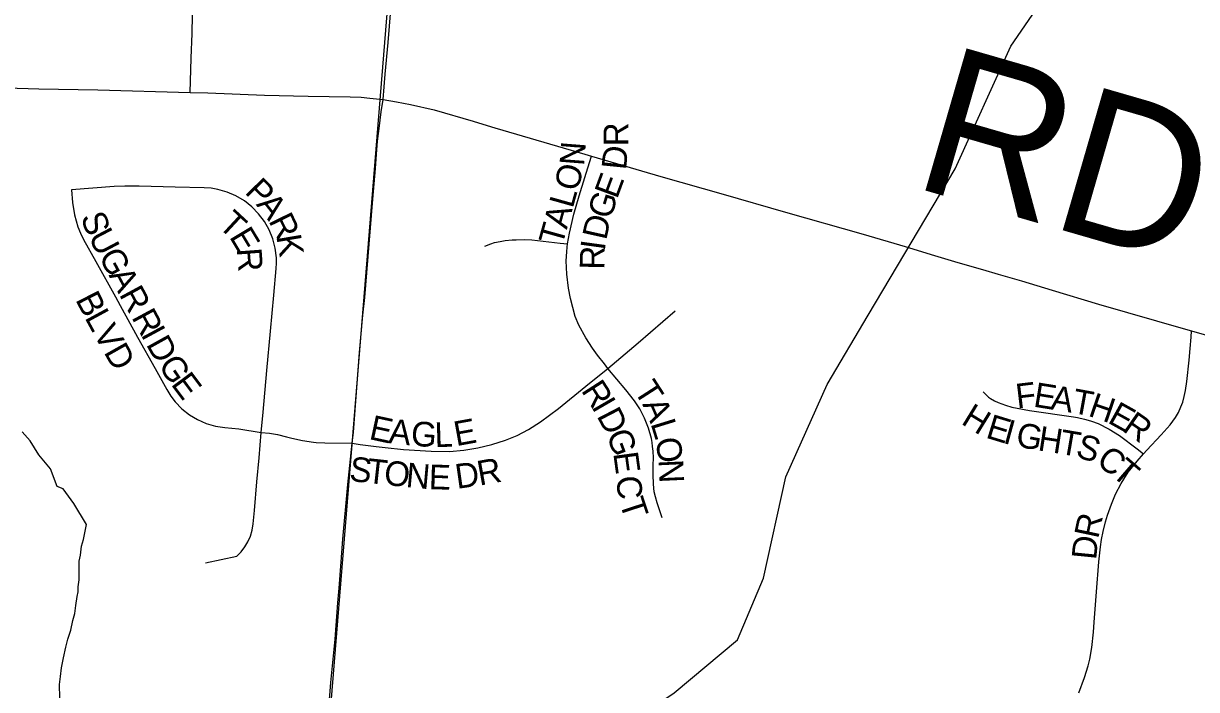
# Model space of a CAD drawing. Extents: x 1410790 to 1770854, y 448063 to 770588.
# Drawn here: x 1520737 to 1523114, y 607389 to 608740 of the extents above; entities that cross this region are included whole.
import ezdxf

# ---------------------------------------------------------------- set-up
doc = ezdxf.new("R2010")
doc.units = 0
for name, color, linetype in [('GM_X_County_Road', 7, 'Continuous'), ('GM_X_County_Road_Text', 7, 'Continuous'), ('GM_X_Minor_River', 7, 'Continuous'), ('GM_X_Section', 7, 'Continuous'), ('GM_X_Township_Road', 7, 'Continuous'), ('GM_X_Township_Subdivision', 7, 'Continuous'), ('GM_X_Township_Subdivision_Text', 7, 'Continuous')]:
    doc.layers.add(name, color=color, linetype=linetype)

msp = doc.modelspace()

# ---------------------------------------------------------------- linework, layer by layer
at = {"layer": 'GM_X_County_Road'}
for points in [[(1518931.2, 608649.8), (1518961.4, 608648.9), (1519088.6, 608646.1), (1519531.2, 608638.2), (1519672.2, 608634.4), (1519806.5, 608630.8), (1519868.7, 608629.1), (1520035.4, 608624.7), (1520114, 608622.6), (1520277.9, 608618.4), (1520379.6, 608616.6), (1520569.8, 608613), (1520767.6, 608607.3), (1520887.5, 608605), (1521074.5, 608599.9)], [(1521074.5, 608599.9), (1521110.4, 608598.8), (1521225.1, 608594.4), (1521313.7, 608592.5), (1521398.7, 608591.1), (1521421, 608589.9), (1521438.3, 608588.2), (1521465.1, 608585.4)], [(1521465.1, 608585.4), (1521492.3, 608580.7), (1521521.1, 608575.4), (1521568.9, 608564.2), (1521647.5, 608541.6), (1521685.2, 608530.3), (1521691.4, 608528.2), (1521874, 608474.6), (1521887.5, 608470.7)], [(1521887.5, 608470.7), (1522028.4, 608429.7), (1522154.5, 608393.3), (1522280.6, 608357.3), (1522438, 608312.3), (1522522.9, 608287.4), (1522582.6, 608269.3), (1522629.6, 608254.9), (1522680.2, 608241), (1522711.5, 608231.7), (1522758.6, 608217.9), (1522821.1, 608198.9), (1522915.2, 608170.6), (1523091.4, 608119.9), (1523103.7, 608116.4)], [(1523103.7, 608116.4), (1523223.7, 608082), (1523314.9, 608055.3), (1523342.4, 608047.1)]]:
    msp.add_lwpolyline(points, dxfattribs=at)
at = {"layer": 'GM_X_Minor_River'}
for points in [[(1521925.3, 607295.4), (1522055.1, 607382.5), (1522183.3, 607490), (1522235.8, 607615.2), (1522281.7, 607820.8), (1522365.4, 608007.5), (1522448.2, 608148.1), (1522624.2, 608445.1), (1522737.1, 608693.3), (1522994.6, 609068.8), (1523159.3, 609301.8), (1523406.2, 609436.9), (1523629.6, 609596.5), (1523771.8, 609597.4)], [(1520811, 607345.4), (1520809.4, 607399.5), (1520811.6, 607415.5), (1520813.8, 607433.6), (1520817.9, 607453.6), (1520822.1, 607475.6), (1520826.3, 607491.6), (1520832.5, 607509.6), (1520836.6, 607529.6), (1520840.8, 607543.6), (1520842.9, 607559.6), (1520845.1, 607577.7), (1520847.2, 607587.7), (1520847.3, 607597.7), (1520849.4, 607611.7), (1520849.5, 607623.7), (1520849.6, 607639.8), (1520849.7, 607649.8), (1520851.8, 607661.8), (1520854, 607679.8), (1520858.1, 607693.8), (1520864.4, 607723.8), (1520838.8, 607766.2), (1520817, 607796.5), (1520805, 607800.7), (1520791.3, 607836.9), (1520767.5, 607865.2), (1520749.8, 607893.5), (1520733.9, 607911.7)]]:
    msp.add_lwpolyline(points, dxfattribs=at)
at = {"layer": 'GM_X_Section'}
msp.add_lwpolyline([(1526943.5, 609749.7), (1526539, 604404.1), (1521242.6, 605915.5), (1521677.3, 611270.6)], close=True, dxfattribs=at)
at = {"layer": 'GM_X_Township_Road'}
for points in [[(1521465.1, 608585.4), (1521469.8, 608636.9), (1521475.5, 608700.9), (1521480.9, 608767), (1521484.6, 608805.1), (1521487.8, 608852.4), (1521490, 608879.6), (1521493.6, 608913.8), (1521499.8, 608992.2), (1521504.9, 609044.4), (1521506.5, 609066.2), (1521508.2, 609087.1), (1521509.4, 609104.9), (1521516.3, 609189.8), (1521520.7, 609241.2), (1521524.2, 609281.9), (1521531.4, 609352.9), (1521533.5, 609383.2), (1521535.6, 609412.2), (1521538, 609446.3), (1521541.4, 609488), (1521545.6, 609538), (1521550.8, 609612.8)], [(1521402.8, 607888.5), (1521405, 607911), (1521417.8, 608072.5), (1521424.4, 608148.2), (1521428.1, 608184.1), (1521437, 608292), (1521444.8, 608383.5), (1521450, 608445.5), (1521451.8, 608474.8), (1521453.9, 608500.8), (1521457.4, 608526.7), (1521461.6, 608560.8), (1521465.1, 608585.4)], [(1521346.5, 607250.8), (1521349.9, 607282.9), (1521355.3, 607351.8), (1521359.4, 607403.9), (1521361.6, 607424.1), (1521367.9, 607491.5), (1521373.9, 607565.3), (1521376.5, 607595.2), (1521380, 607648.1), (1521384, 607694.1), (1521394.1, 607804.9), (1521398.2, 607843.7), (1521402.8, 607888.5)]]:
    msp.add_lwpolyline(points, dxfattribs=at)
at = {"layer": 'GM_X_Township_Subdivision'}
for points in [[(1521074.5, 608599.9), (1521076.3, 608669.6), (1521078.3, 608719.3), (1521079.2, 608756.1), (1521080, 608811), (1521080, 608825.5), (1521079.7, 608840.8), (1521079.2, 608861.1), (1521076.2, 608907.8), (1521075.5, 608916.3), (1521074, 608929.5), (1521072.2, 608940.2), (1521067.8, 608960.7), (1521061.7, 608985.4), (1521055.3, 609005.7), (1521048, 609025), (1521036.8, 609050.7), (1520979, 609165.2), (1520933, 609256.1), (1520907.2, 609306.4), (1520881.3, 609357.3), (1520853.5, 609414.4), (1520830.1, 609460.1), (1520828.3, 609463.5)], [(1521839.1, 608292.9), (1521842.9, 608314.2), (1521851.8, 608352.9), (1521862.5, 608390.4), (1521874.2, 608427.4), (1521883.5, 608457.6), (1521887.5, 608470.7)], [(1521218.4, 607910.3), (1521222.2, 607951.7), (1521229.8, 608036.3), (1521237.1, 608116.1), (1521243.6, 608188.8), (1521248.6, 608243), (1521249.2, 608253.8), (1521249, 608264.6), (1521246.6, 608284.1), (1521241.8, 608303.1), (1521234.5, 608321.3), (1521224.9, 608338.4), (1521213.1, 608354), (1521199.5, 608368), (1521184.1, 608380.2), (1521167.2, 608390.2), (1521149.2, 608397.9), (1521130.4, 608403.2), (1521116.6, 608405.5), (1521102.7, 608406.5), (1521044.2, 608407.8), (1520971.2, 608409.5), (1520963.8, 608409.7), (1520942.1, 608409.7), (1520920.4, 608408.8), (1520833.8, 608402.3)], [(1520833.8, 608402.3), (1520835.8, 608376.9), (1520840.1, 608351.8), (1520846.7, 608327.2), (1520852.2, 608314.3), (1520858.5, 608301.9), (1520883.4, 608256.8), (1520922.9, 608185.4), (1520932.6, 608167.9), (1520967.9, 608104), (1521003.2, 608040.2), (1521026.9, 607997.4), (1521034.9, 607984.4), (1521044.2, 607972.4), (1521057.7, 607958.6), (1521072.8, 607946.6), (1521089.3, 607936.7), (1521107, 607928.9), (1521125.5, 607923.5), (1521144.6, 607920.6), (1521172.9, 607918), (1521218.4, 607910.3)], [(1521671.2, 608288.3), (1521683.3, 608292.9), (1521691.1, 608295.3), (1521702.7, 608297.9), (1521712.5, 608299.5), (1521726.6, 608300.7), (1521735.1, 608301.1), (1521751.5, 608301.4), (1521766.4, 608300.9), (1521824.1, 608294.5), (1521839.1, 608292.9)], [(1521921, 608040.5), (1521914.1, 608049.5), (1521899.8, 608067.5), (1521889.8, 608081.4), (1521876.4, 608102.1), (1521861.9, 608128.1), (1521854.7, 608145.7), (1521849.5, 608163.6), (1521844.9, 608182.4), (1521841.1, 608202.7), (1521837.4, 608231.3), (1521836.2, 608258.7), (1521837.3, 608276.6), (1521838.1, 608285.9), (1521839.1, 608292.9)], [(1521921, 608040.5), (1521981.9, 608092.4), (1522056.8, 608157)], [(1523006, 607866.9), (1523012.8, 607874.4), (1523042.2, 607905.8), (1523059.9, 607926.3), (1523071, 607940.7), (1523077, 607951.2), (1523082, 607962.8), (1523085.5, 607972.2), (1523088.7, 607983.2), (1523091, 607995.5), (1523093.9, 608014), (1523098.5, 608057.2), (1523100.9, 608080.7), (1523102.7, 608103.7), (1523103.7, 608116.4)], [(1521402.8, 607888.5), (1521419, 607886.4), (1521451.2, 607882.1), (1521469.3, 607879.9), (1521506.6, 607876.3), (1521563, 607872.6), (1521599.8, 607872), (1521628.7, 607874.4), (1521657.4, 607879.2), (1521685.6, 607886), (1521713.2, 607895), (1521737, 607904.7), (1521759.8, 607916.5), (1521784.2, 607932.2), (1521820.7, 607959.2), (1521876.3, 608004.7), (1521921, 608040.5)], [(1522030.5, 607737.8), (1522020.4, 607768), (1522017, 607780.1), (1522014.9, 607790.3), (1522013.5, 607805.5), (1522012.6, 607825.4), (1522012.8, 607844), (1522013.2, 607859.2), (1522012.3, 607872.8), (1522011.5, 607881.8), (1522010.3, 607890.4), (1522008.9, 607898), (1522003.3, 607919.1), (1521994.9, 607939.8), (1521985.2, 607958.5), (1521974.5, 607974.8), (1521957, 607997.2), (1521921, 608040.5)], [(1522681.4, 607993.2), (1522687, 607987.1), (1522691.9, 607982.2), (1522695.8, 607979.4), (1522704.2, 607974.5), (1522711.7, 607971.1), (1522726.4, 607965.7), (1522739.3, 607962), (1522774.8, 607955.1), (1522864.3, 607942), (1522872.1, 607940.6), (1522886.8, 607937.5), (1522893.8, 607935.7), (1522900.6, 607933.7), (1522914.3, 607928.5), (1522936.8, 607917.4), (1522957.6, 607904.2), (1522993.3, 607877.4), (1523006, 607866.9)], [(1521105.1, 607646), (1521169, 607659.9), (1521177.7, 607668.6), (1521185.2, 607678.4), (1521191.5, 607689.1), (1521196.4, 607700.4), (1521200, 607712.7), (1521202, 607725.4), (1521204.5, 607752.6), (1521209.7, 607810.4), (1521214.1, 607859), (1521218.4, 607910.3)], [(1521218.4, 607910.3), (1521234.9, 607908.8), (1521251.1, 607906.1), (1521269.4, 607901.8), (1521280.2, 607898.8), (1521302, 607893.9), (1521324.1, 607890.8), (1521329.5, 607890.4), (1521347, 607889.5), (1521402.8, 607888.5)], [(1522875, 607382.9), (1522886.7, 607414.1), (1522893.9, 607437.6), (1522897.2, 607450.9), (1522901.5, 607474.9), (1522905.1, 607505.5), (1522906.3, 607526), (1522910.7, 607587.5), (1522915.6, 607648.3), (1522918.9, 607678.5), (1522921, 607693.7), (1522924.3, 607709.8), (1522929, 607729.2), (1522933.1, 607743.2), (1522941.1, 607765.5), (1522949.4, 607785.2), (1522961.1, 607807.1), (1522975.2, 607829.8), (1522993.2, 607852.6), (1523006, 607866.9)]]:
    msp.add_lwpolyline(points, dxfattribs=at)

# ---------------------------------------------------------------- texts
at = {"layer": 'GM_X_County_Road_Text'}
msp.add_text('RD', height=300, rotation=343.854, dxfattribs=at).set_placement((1522532.6, 608410.1))
at = {"layer": 'GM_X_Township_Subdivision_Text'}
for s, rotation, p in [('R', 90.0178, (1521962.1, 608490.8)), ('N', 85.5052, (1521872.5, 608450)), ('D', 84.31, (1521957.5, 608441.6)), ('O', 74.4953, (1521858.9, 608397.3)), ('E', 69.8021, (1521939.3, 608382.2)), ('P', 314.6426, (1521183.2, 608396.3)), ('A', 307.8491, (1521206.9, 608372.4)), ('L', 74.3735, (1521849.4, 608363.3)), ('G', 72.8298, (1521926.5, 608340.8)), ('S', 289.5583, (1520852, 608347.8)), ('T', 317.2319, (1521129.1, 608328.3)), ('R', 296.174, (1521232.5, 608339.9)), ('A', 74.3847, (1521837.5, 608320.9)), ('D', 77.406, (1521917.2, 608298.9)), ('U', 297.7286, (1520866.9, 608307.5)), ('E', 300.9919, (1521152.6, 608307.3)), ('T', 74.3735, (1521828, 608287)), ('K', 279.642, (1521248.8, 608308)), ('I', 82.2191, (1521914.4, 608278.2)), ('G', 298.4044, (1520887.7, 608268)), ('R', 274.3019, (1521168.8, 608282.9)), ('R', 88.7736, (1521913.7, 608240.1)), ('A', 298.3967, (1520908.6, 608229.3)), ('B', 297.0755, (1520841.1, 608180.1)), ('R', 298.3976, (1520929.5, 608190.6)), ('L', 298.5045, (1520859.7, 608143.6)), ('R', 298.3896, (1520954.6, 608144.1)), ('V', 299.1236, (1520876.8, 608112.2)), ('I', 298.4133, (1520973.5, 608109.3)), ('D', 298.9643, (1520984.2, 608089.4)), ('D', 299.4552, (1520898.4, 608073.5)), ('G', 304.1098, (1521008.1, 608046.8)), ('E', 306.6602, (1521034.2, 608008.4)), ('R', 302.7338, (1521865.6, 607995.7)), ('T', 302.7582, (1521972, 607995.6)), ('F', 6.7912, (1522750.1, 607958.9)), ('E', 350.8633, (1522781.4, 607963.1)), ('A', 350.8594, (1522816.1, 607957.5)), ('T', 349.6707, (1522859.3, 607950.6)), ('H', 341.0122, (1522892, 607944.8)), ('I', 300.0457, (1521886.7, 607962.9)), ('D', 297.445, (1521897.4, 607944.4)), ('A', 293.4066, (1521990, 607967.9)), ('H', 328.4927, (1522634.6, 607929.1)), ('E', 330.899, (1522931.5, 607931.4)), ('E', 347.8031, (1521435, 607897.4)), ('A', 353.842, (1521475.1, 607889.1)), ('E', 10.3233, (1521613.5, 607882.6)), ('L', 287.1519, (1522007, 607928.9)), ('E', 342.9686, (1522684.6, 607900.5)), ('R', 325.0637, (1522961.1, 607915)), ('G', 355.494, (1521520.4, 607884.2)), ('L', 1.8772, (1521570.3, 607880.6)), ('G', 290.3156, (1521917.1, 607906.9)), ('I', 344.5499, (1522719.7, 607889.7)), ('G', 349.3914, (1522745.4, 607882.8)), ('H', 351.2161, (1522790.4, 607874.5)), ('T', 350.1986, (1522833.6, 607867.8)), ('O', 278.8085, (1522016.9, 607897.1)), ('S', 341.889, (1522866.4, 607862.2)), ('E', 277.7553, (1521931.6, 607868.4)), ('C', 323.7566, (1522908, 607847.3)), ('S', 353.6764, (1521395.4, 607812.5)), ('T', 353.6772, (1521430.4, 607808.7)), ('O', 353.7971, (1521465.5, 607804.8)), ('N', 354.8064, (1521510.2, 607799.9)), ('E', 358.3299, (1521557.4, 607795.7)), ('D', 8.0782, (1521615, 607796.1)), ('R', 10.2408, (1521660.6, 607802.6)), ('N', 272.5907, (1522023.5, 607855)), ('T', 319.1854, (1522939.1, 607824.6)), ('C', 275.2744, (1521937.5, 607820.8)), ('T', 288.1088, (1521943.6, 607769.4)), ('R', 78.0494, (1522914.2, 607693.6)), ('D', 84.3633, (1522910.1, 607651.2))]:
    msp.add_text(s, height=50, rotation=rotation, dxfattribs=at).set_placement(p)

doc.saveas('drawing.dxf')
